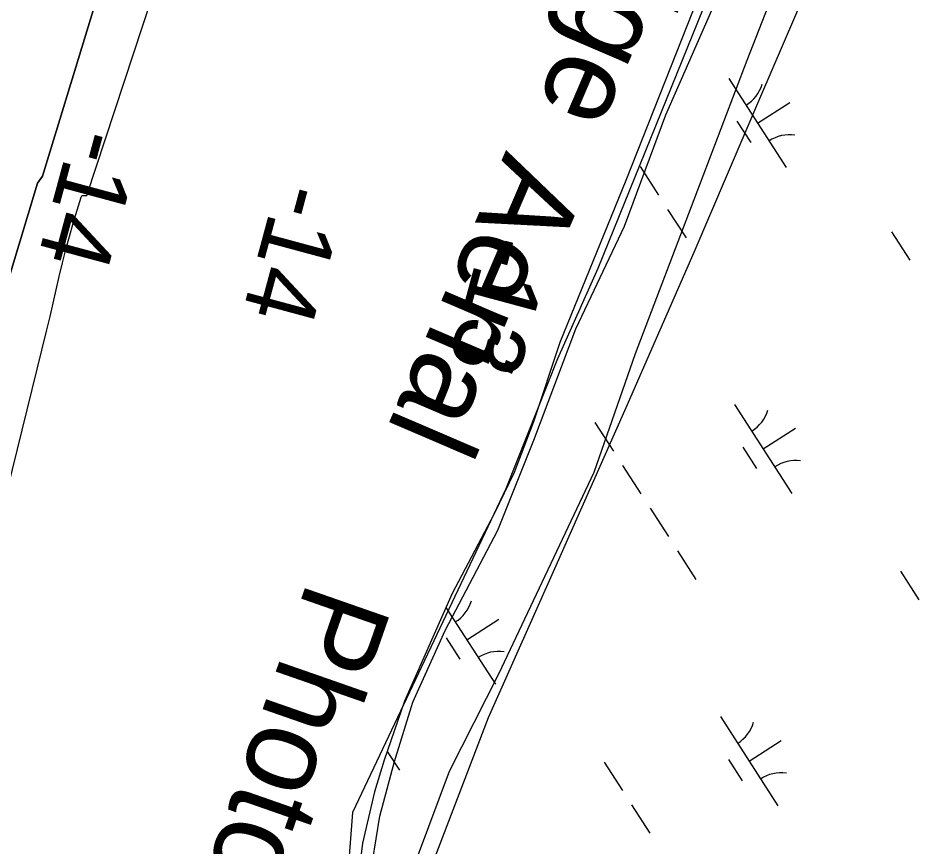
# Model space of a CAD drawing. Extents: x 3937982 to 3958556, y 219448 to 241894.
# Drawn here: x 3942949.9 to 3943374.9, y 233495.5 to 233886.6 of the extents above; entities that cross this region are included whole.
import ezdxf

# ---------------------------------------------------------------- set-up
doc = ezdxf.new("R2010")
doc.units = 0
for name, color, linetype in [('V-RIVR-EDGE', 7, 'Continuous'), ('V-RIVR-IDEN', 7, 'Continuous'), ('V-RIVR-JETY', 7, 'Continuous'), ('V-RIVR-RANG', 7, 'Continuous'), ('V-RRAP-FSHR', 7, 'Continuous'), ('V-TOPO-DPTH', 7, 'Continuous'), ('V-TOPO-MINR', 7, 'Continuous'), ('V-WETL-SWMP', 7, 'Continuous')]:
    doc.layers.add(name, color=color, linetype=linetype)

msp = doc.modelspace()

# ---------------------------------------------------------------- linework, layer by layer
at = {"layer": 'V-RIVR-EDGE'}
msp.add_lwpolyline([(3943285.558, 233921.843), (3943223.372, 233768.346), (3943204.48, 233725.84), (3943180.078, 233664.441), (3943107.659, 233511.732), (3943104.51, 233470.799)], dxfattribs=at)
at = {"layer": 'V-RIVR-JETY'}
for points in [[(3943316.017, 233923.744), (3943293.763, 233866.587), (3943266.228, 233794.256), (3943241.119, 233728.146), (3943221.616, 233672.125), (3943203.926, 233634.839), (3943176.581, 233576.967), (3943153.305, 233531.157), (3943138.713, 233491.877)], [(3943117.174, 233488.645), (3943120.586, 233510.096), (3943127.57, 233535.798), (3943136.149, 233563.825), (3943151.45, 233597.623), (3943176.31, 233644.977), (3943193.286, 233687.352), (3943213.133, 233739.853), (3943236.057, 233788.402), (3943255.513, 233840.909), (3943280.095, 233896.862)]]:
    msp.add_lwpolyline(points, dxfattribs=at)
at = {"layer": 'V-RRAP-FSHR'}
msp.add_lwpolyline([(3942990.784, 232759.474), (3942998.587, 232786.578), (3943020.789, 232863.438), (3943042.99, 232940.295), (3943065.174, 233017.158), (3943087.356, 233094.2), (3943111.403, 233170.31), (3943136.442, 233246.291), (3943156.596, 233323.572), (3943151.407, 233402.926), (3943143.417, 233482.126), (3943171.856, 233556.628), (3943204.429, 233629.697), (3943236.765, 233702.87), (3943268.845, 233776.155), (3943300.372, 233849.683), (3943331.899, 233923.208)], dxfattribs=at)
at = {"layer": 'V-TOPO-DPTH'}
msp.add_lwpolyline([(3943334.705, 234943.483), (3943259.636, 234795.889), (3943258.889, 234793.924), (3943258.397, 234789.875), (3943259.115, 234785.669), (3942961.537, 233812.001), (3942959.143, 233808.57), (3942932.991, 233722.431), (3942924.027, 233691.189), (3942915.71, 233659.787), (3942908.36, 233628.144), (3942901.655, 233596.341), (3942895.246, 233564.458), (3942888.584, 233532.63), (3942881.542, 233500.883), (3942874.248, 233469.191), (3942783.024, 233083.406)], dxfattribs=at)
at = {"layer": 'V-TOPO-MINR'}
for points in [[(3942796.797, 233061.933), (3942963.524, 233739.419), (3942965.05, 233745.721), (3942966.545, 233752.03), (3942967.993, 233758.35), (3942969.41, 233764.677), (3942970.876, 233770.99), (3942972.442, 233777.278), (3942974.154, 233783.527), (3942975.964, 233789.751), (3942979.704, 233802.065), (3942979.881, 233802.389), (3942980.11, 233802.642), (3942980.419, 233802.788), (3942981.614, 233802.856), (3942982.448, 233802.833), (3943295.161, 234752.419), (3943296.059, 234754.917), (3943297.381, 234756.189), (3943629.757, 235311.766)], [(3942783.024, 233083.406), (3942874.248, 233469.191), (3942881.542, 233500.883), (3942888.584, 233532.63), (3942895.246, 233564.458), (3942901.655, 233596.341), (3942908.36, 233628.144), (3942915.71, 233659.787), (3942924.027, 233691.189), (3942932.991, 233722.431), (3942959.143, 233808.57), (3942961.537, 233812.001), (3943259.115, 234785.669), (3943258.397, 234789.875), (3943258.889, 234793.924), (3943259.636, 234795.889), (3943334.705, 234943.483)]]:
    msp.add_lwpolyline(points, dxfattribs=at)
at = {"layer": 'V-WETL-SWMP'}
for p, q in [((3943288.099, 233940.301), (3943236.615, 233809.959)), ((3943285.257, 233858.009), (3943312.32, 233815.966)), ((3943298.789, 233836.987), (3943313.924, 233846.73)), ((3943289.053, 233837.856), (3943295.548, 233827.766)), ((3943243.381, 233816.431), (3943252.041, 233802.977)), ((3943236.615, 233809.959), (3943205.471, 233733.527)), ((3943256.371, 233796.25), (3943265.031, 233782.796)), ((3943361.958, 233785.724), (3943370.618, 233772.27)), ((3943205.471, 233733.527), (3943193.089, 233696.098)), ((3943287.956, 233704.289), (3943315.018, 233662.246)), ((3943193.089, 233696.098), (3943183.926, 233672.171)), ((3943222.091, 233695.694), (3943230.751, 233682.24)), ((3943301.487, 233683.267), (3943316.623, 233693.01)), ((3943291.752, 233684.137), (3943298.247, 233674.046)), ((3943235.081, 233675.513), (3943243.741, 233662.06)), ((3943183.926, 233672.171), (3943174.546, 233652.669)), ((3943248.071, 233655.333), (3943256.731, 233641.879)), ((3943174.546, 233652.669), (3943154.697, 233615.062)), ((3943261.061, 233635.152), (3943269.721, 233621.698)), ((3943366.219, 233625.593), (3943374.879, 233612.14)), ((3943154.697, 233615.062), (3943132.186, 233564.223)), ((3943151.793, 233608.504), (3943175.151, 233572.216)), ((3943161.62, 233593.238), (3943176.755, 233602.98)), ((3943151.885, 233594.107), (3943158.38, 233584.017)), ((3943132.186, 233564.223), (3943122.695, 233536.43)), ((3943281.218, 233556.961), (3943308.28, 233514.918)), ((3943294.749, 233535.939), (3943309.885, 233545.682)), ((3943124.114, 233540.585), (3943129.853, 233531.669)), ((3943122.695, 233536.43), (3943118.076, 233521.564)), ((3943226.352, 233535.564), (3943235.012, 233522.11)), ((3943285.014, 233536.809), (3943291.509, 233526.718)), ((3943118.076, 233521.564), (3943112.502, 233497.313)), ((3943239.342, 233515.383), (3943248.002, 233501.929)), ((3943112.502, 233497.313), (3943110.035, 233477.996))]:
    msp.add_line(p, q, dxfattribs=at)
for centre, start, end in [((3943284.038, 233860.342), 301.99668, 343.54034), ((3943313.938, 233813.89), 81.99668, 123.54034), ((3943286.737, 233706.622), 301.99668, 343.54034), ((3943316.637, 233660.17), 81.99668, 123.54034), ((3943146.869, 233616.592), 301.99668, 343.54034), ((3943176.77, 233570.141), 81.99668, 123.54034), ((3943279.999, 233559.294), 301.99668, 343.54034), ((3943309.899, 233512.842), 81.99668, 123.54034)]:
    msp.add_arc(centre, 17.623, start, end, dxfattribs=at)

# ---------------------------------------------------------------- texts
at = {"layer": 'V-RIVR-IDEN'}
for s, rotation, p in [('Edge', 246.76193, (3943245.998, 233966.079)), ('Aerial', 246.76193, (3943180.193, 233824.421)), ('Photos', 250.76193, (3943086.757, 233621.932))]:
    msp.add_text(s, height=41.9999, rotation=rotation, dxfattribs=at).set_placement(p)
at = {"layer": 'V-RIVR-RANG'}
for s, p in [('-14', (3942976.024, 233836.207)), ('-14', (3943072.641, 233810.415)), ('-13', (3943169.703, 233786.278))]:
    msp.add_text(s, height=33.5, rotation=254.90833, dxfattribs=at).set_placement(p)

doc.saveas('drawing.dxf')
